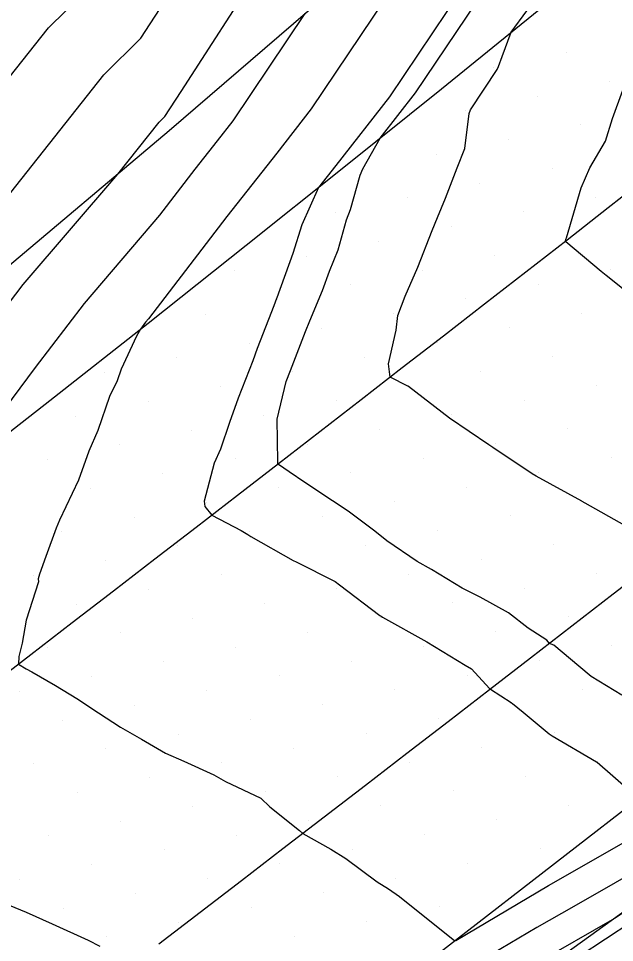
# Model space of a CAD drawing. Extents: x 2354170 to 2357230, y 866100 to 868290.
# Drawn here: x 2355916.29 to 2355944.88, y 866859.57 to 866903.84 of the extents above; entities that cross this region are included whole.
import ezdxf

# ---------------------------------------------------------------- set-up
doc = ezdxf.new("R2010")
doc.units = 0
for name, color, linetype in [('Default', 7, 'Continuous'), ('DTM Contours Minor', 7, 'Continuous'), ('Exist DTM Breakline', 7, 'Continuous'), ('Exist DTM Scan Elevation Point', 7, 'Continuous'), ('Exist Roads EOP', 7, 'Continuous'), ('PH Exist DTM Breakline', 7, 'Continuous')]:
    doc.layers.add(name, color=color, linetype=linetype)

msp = doc.modelspace()

# ---------------------------------------------------------------- linework, layer by layer
at = {"layer": 'Default'}
for points in [[(2355898.037, 866871.233), (2355900.735, 866874.171), (2355902.92, 866876.378), (2355911.371, 866888.241), (2355912.948, 866891.359), (2355913.558, 866892.431), (2355914.576, 866893.828), (2355920.386, 866901.141), (2355922.165, 866902.896), (2355927.152, 866910.569), (2355932.657, 866919.088), (2355940.122, 866929.387), (2355940.596, 866930.014), (2355947.668, 866937.695), (2355939.982, 866933.303), (2355939.092, 866940.01), (2355939.169, 866940.823), (2355939.982, 866942.381), (2355949.543, 866940.449), (2355949.982, 866940.372), (2355955.709, 866950.01)], [(2355899.32, 866875.168), (2355904.541, 866882.497), (2355908.903, 866891.121), (2355910.591, 866894.087), (2355913.405, 866897.95), (2355917.736, 866903.4), (2355921.017, 866906.638), (2355929.198, 866919.226), (2355929.554, 866920.01), (2355929.755, 866920.236), (2355929.982, 866920.543), (2355936.171, 866930.01), (2355937.397, 866932.595), (2355936.413, 866940.01), (2355936.723, 866943.269), (2355939.982, 866949.514)], [(2355899.932, 866864.663), (2355900.257, 866865.454), (2355900.752, 866866.634), (2355900.843, 866866.86), (2355901.624, 866868.615), (2355901.886, 866869.167), (2355902.526, 866870.603), (2355902.948, 866871.462), (2355903.374, 866872.58), (2355903.436, 866874.404), (2355903.414, 866874.445), (2355903.499, 866874.537), (2355906.52, 866877.587), (2355912.01, 866885.294), (2355914.562, 866888.5), (2355915.806, 866890.172), (2355916.513, 866891.1), (2355921.059, 866896.391), (2355923.037, 866898.881), (2355923.313, 866899.154), (2355924.087, 866900.345), (2355935.553, 866918.089), (2355938.809, 866922.581)], [(2355938.022, 866910.947), (2355930.333, 866899.515), (2355928.679, 866897.39), (2355926.285, 866894.357), (2355922.534, 866889.452), (2355922.391, 866889.285), (2355922.138, 866888.954), (2355921.954, 866888.614), (2355921.209, 866887.036), (2355921.02, 866886.484), (2355920.661, 866885.724), (2355920.102, 866884.094), (2355919.663, 866883.113), (2355919.167, 866881.715), (2355918.259, 866879.799), (2355918.106, 866879.419), (2355917.596, 866878.069), (2355917.296, 866877.219), (2355917.23, 866877.001), (2355917.251, 866876.844), (2355916.662, 866875.011), (2355916.466, 866873.918), (2355916.311, 866873.28), (2355916.295, 866872.912), (2355916.661, 866872.678), (2355916.936, 866872.54), (2355918.069, 866871.876), (2355919.084, 866871.256), (2355920.137, 866870.577), (2355921.18, 866869.893), (2355922.199, 866869.314), (2355923.345, 866868.635), (2355924.218, 866868.256), (2355925.661, 866867.604), (2355926.219, 866867.289), (2355927.919, 866866.486), (2355928.348, 866866.066), (2355929.773, 866864.936), (2355929.924, 866864.784), (2355931.272, 866864.041), (2355931.999, 866863.592), (2355933.487, 866862.476), (2355934.031, 866862.133), (2355934.559, 866861.775), (2355936.024, 866860.613), (2355937.203, 866859.659), (2355937.222, 866859.643), (2355937.263, 866859.667), (2355941.711, 866862.302), (2355944.758, 866864.043), (2355950.825, 866867.51)], [(2355940.962, 866910.322), (2355934.082, 866900.092), (2355931.517, 866896.798), (2355930.686, 866895.746), (2355929.878, 866893.951), (2355929.456, 866892.575), (2355928.682, 866890.462), (2355928.662, 866890.421), (2355928.536, 866890.074), (2355927.888, 866888.397), (2355927.745, 866888.03), (2355927.527, 866887.445), (2355926.822, 866885.643), (2355926.409, 866884.487), (2355925.98, 866883.202), (2355925.679, 866882.535), (2355925.204, 866880.718), (2355925.222, 866880.46), (2355925.57, 866880.042), (2355926.964, 866879.304), (2355927.287, 866879.123), (2355927.439, 866879.018), (2355929.46, 866877.878), (2355929.603, 866877.808), (2355931.485, 866876.865), (2355931.688, 866876.713), (2355933.62, 866875.243), (2355933.684, 866875.2), (2355933.752, 866875.158), (2355935.874, 866873.979), (2355937.714, 866872.854), (2355938.017, 866872.687), (2355938.884, 866871.743), (2355938.925, 866871.71), (2355939.926, 866871.066), (2355939.938, 866871.06), (2355939.991, 866871.017), (2355940.501, 866870.597), (2355941.748, 866869.571), (2355941.882, 866869.468), (2355944.009, 866868.227), (2355944.044, 866868.204), (2355945.678, 866866.79)], [(2355945.37, 866879.554), (2355943.466, 866880.626), (2355943.323, 866880.707), (2355943.311, 866880.713), (2355941.123, 866881.912), (2355940.925, 866882.031), (2355939.035, 866883.289), (2355938.846, 866883.412), (2355936.97, 866884.697), (2355934.993, 866886.215), (2355934.982, 866886.223), (2355934.971, 866886.229), (2355934.123, 866886.651), (2355934.035, 866887.288), (2355934.411, 866888.903), (2355934.493, 866889.605), (2355934.84, 866890.54), (2355935.446, 866891.928), (2355936.132, 866893.684), (2355936.38, 866894.307), (2355936.765, 866895.234), (2355937.324, 866896.68), (2355937.702, 866897.611), (2355937.899, 866899.298), (2355937.973, 866899.471), (2355939.247, 866901.404), (2355939.308, 866901.547), (2355939.496, 866902.015), (2355939.92, 866903.18), (2355941.422, 866905.252)], [(2355913.373, 866882.097), (2355917.113, 866887.126), (2355919.452, 866890.192), (2355923.079, 866894.415), (2355924.765, 866896.62), (2355925.841, 866897.983), (2355926.584, 866898.937), (2355930.04, 866904.075)], [(2356005.744, 866904.224), (2355999.293, 866900.344), (2355993.135, 866896.465), (2355982.905, 866889.084), (2355981.943, 866887.756), (2355980.69, 866886.878), (2355958.484, 866870.003), (2355957.944, 866869.62), (2355955.498, 866867.757), (2355954.796, 866867.242), (2355944.876, 866860.717), (2355941.089, 866858.552), (2355940.586, 866858.265), (2355939.852, 866857.83), (2355938.693, 866857.155), (2355936.687, 866855.967), (2355926.064, 866850.141), (2355923.157, 866848.272)], [(2355946.438, 866889.947), (2355944.784, 866891.293), (2355944.484, 866891.524), (2355944.242, 866891.727), (2355942.547, 866893.148), (2355942.522, 866893.168), (2355942.544, 866893.263), (2355942.577, 866893.334), (2355943.283, 866895.736), (2355943.686, 866896.683), (2355944.446, 866897.964), (2355944.781, 866899.053), (2355945.284, 866900.407)], [(2355954.589, 866867.966), (2355942.923, 866861.297), (2355941.149, 866860.283), (2355938.558, 866858.749)], [(2355954.553, 866866.37), (2355940.664, 866857.235), (2355940.355, 866857.055), (2355936.67, 866854.652), (2355924.285, 866847.86), (2355921.761, 866846.237), (2355918.505, 866844.093), (2355914.118, 866841.288), (2355910.983, 866839.274), (2355910.211, 866839.701), (2355910.201, 866839.706), (2355908.206, 866841.091), (2355908.15, 866841.137), (2355908.083, 866841.186), (2355906.096, 866842.563), (2355905.96, 866842.68), (2355904.188, 866844.259), (2355903.559, 866844.665), (2355903.149, 866844.927), (2355902.123, 866845.62), (2355901.73, 866845.803), (2355899.803, 866846.644)], [(2355920.214, 866859.372), (2355919.656, 866859.659), (2355917.924, 866860.441), (2355916.673, 866861.013), (2355915.593, 866861.448)]]:
    msp.add_lwpolyline(points, dxfattribs=at)
at = {"layer": 'DTM Contours Minor'}
for points in [[(2356035.939, 866925.893), (2356030.82, 866922.021), (2356028.97, 866920.68), (2356014.377, 866909.494), (2356013.63, 866908.967), (2355999.293, 866900.344), (2355993.135, 866896.465), (2355982.905, 866889.084), (2355981.943, 866887.756), (2355980.69, 866886.878), (2355958.484, 866870.003), (2355957.944, 866869.62), (2355955.498, 866867.757), (2355954.796, 866867.242), (2355944.876, 866860.717), (2355941.089, 866858.552), (2355940.586, 866858.265), (2355939.852, 866857.83), (2355938.693, 866857.155), (2355936.687, 866855.967), (2355928.295, 866851.365)], [(2355899.932, 866864.663), (2355900.257, 866865.454), (2355900.752, 866866.634), (2355900.843, 866866.86), (2355901.624, 866868.615), (2355901.886, 866869.167), (2355902.526, 866870.603), (2355902.948, 866871.462), (2355903.374, 866872.58), (2355903.436, 866874.404), (2355903.414, 866874.445), (2355903.499, 866874.537), (2355906.52, 866877.587), (2355912.01, 866885.294), (2355914.562, 866888.5), (2355915.806, 866890.172), (2355916.513, 866891.1), (2355921.059, 866896.391), (2355923.037, 866898.881), (2355923.313, 866899.154), (2355924.087, 866900.345), (2355935.553, 866918.089)], [(2355945.222, 866871.422), (2355943.762, 866872.31), (2355943.168, 866872.812), (2355941.965, 866873.81), (2355941.761, 866873.898), (2355941.632, 866874.049), (2355940.734, 866874.622), (2355939.79, 866875.368), (2355938.432, 866876.111), (2355937.568, 866876.539), (2355936.106, 866877.442), (2355935.419, 866877.823), (2355933.956, 866878.808), (2355933.38, 866879.271), (2355932.104, 866880.235), (2355931.352, 866880.737), (2355930.019, 866881.614), (2355929.266, 866882.115), (2355928.766, 866882.47), (2355928.732, 866882.483), (2355928.73, 866882.513), (2355928.737, 866882.603), (2355928.693, 866884.638), (2355929.133, 866886.444), (2355929.332, 866886.98), (2355930.061, 866888.839), (2355930.263, 866889.362), (2355930.878, 866890.809), (2355931.212, 866891.731), (2355931.628, 866892.766), (2355932.029, 866894.188), (2355932.213, 866894.69), (2355932.678, 866896.334), (2355932.8, 866896.635), (2355933.642, 866898.115), (2355935.331, 866900.284), (2355938.769, 866905.396)]]:
    msp.add_lwpolyline(points, dxfattribs=at)
at = {"layer": 'Exist DTM Breakline'}
for points in [[(2355946.543, 866896.302), (2355944.571, 866894.765), (2355942.599, 866893.228), (2355940.624, 866891.695), (2355938.649, 866890.162), (2355936.674, 866888.629), (2355934.699, 866887.097), (2355932.721, 866885.567), (2355930.744, 866884.038), (2355928.766, 866882.509), (2355926.788, 866880.98), (2355924.807, 866879.455), (2355922.825, 866877.931), (2355920.844, 866876.407), (2355918.862, 866874.882), (2355916.879, 866873.36), (2355914.895, 866871.839)], [(2355946.79, 866877.784), (2355944.812, 866876.255), (2355942.834, 866874.726), (2355940.855, 866873.199), (2355938.876, 866871.672), (2355936.896, 866870.145), (2355934.917, 866868.617), (2355932.934, 866867.095), (2355930.951, 866865.572), (2355928.968, 866864.05), (2355926.985, 866862.528), (2355925, 866861.008), (2355923.016, 866859.487)]]:
    msp.add_lwpolyline(points, dxfattribs=at)
at = {"layer": 'Exist DTM Scan Elevation Point'}
for p, q in [((2355942.56, 866902.209), (2355942.56, 866902.209)), ((2355939.096, 866901.503), (2355939.096, 866901.503)), ((2355944.645, 866900.83), (2355944.645, 866900.83)), ((2355941.181, 866900.124), (2355941.181, 866900.124)), ((2355937.716, 866899.418), (2355937.716, 866899.418)), ((2355943.266, 866898.745), (2355943.266, 866898.745)), ((2355939.801, 866898.039), (2355939.801, 866898.039)), ((2355936.337, 866897.333), (2355936.337, 866897.333)), ((2355932.873, 866896.628), (2355932.873, 866896.628)), ((2355941.886, 866896.66), (2355941.886, 866896.66)), ((2355938.422, 866895.954), (2355938.422, 866895.954)), ((2355934.958, 866895.248), (2355934.958, 866895.248)), ((2355943.971, 866895.28), (2355943.971, 866895.28)), ((2355931.493, 866894.543), (2355931.493, 866894.543)), ((2355940.507, 866894.575), (2355940.507, 866894.575)), ((2355937.043, 866893.869), (2355937.043, 866893.869)), ((2355933.578, 866893.163), (2355933.578, 866893.163)), ((2355930.114, 866892.458), (2355930.114, 866892.458)), ((2355939.128, 866892.49), (2355939.128, 866892.49)), ((2355926.649, 866891.752), (2355926.649, 866891.752)), ((2355935.663, 866891.784), (2355935.663, 866891.784)), ((2355944.677, 866891.816), (2355944.677, 866891.816)), ((2355932.199, 866891.079), (2355932.199, 866891.079)), ((2355941.213, 866891.11), (2355941.213, 866891.11)), ((2355928.734, 866890.373), (2355928.734, 866890.373)), ((2355937.748, 866890.405), (2355937.748, 866890.405)), ((2355925.27, 866889.667), (2355925.27, 866889.667)), ((2355934.284, 866889.699), (2355934.284, 866889.699)), ((2355943.298, 866889.731), (2355943.298, 866889.731)), ((2355930.819, 866888.994), (2355930.819, 866888.994)), ((2355939.833, 866889.025), (2355939.833, 866889.025)), ((2355927.355, 866888.288), (2355927.355, 866888.288)), ((2355936.369, 866888.32), (2355936.369, 866888.32)), ((2355923.89, 866887.582), (2355923.89, 866887.582)), ((2355932.904, 866887.614), (2355932.904, 866887.614)), ((2355941.918, 866887.646), (2355941.918, 866887.646)), ((2355920.426, 866886.877), (2355920.426, 866886.877)), ((2355929.44, 866886.909), (2355929.44, 866886.909)), ((2355938.454, 866886.94), (2355938.454, 866886.94)), ((2355925.975, 866886.203), (2355925.975, 866886.203)), ((2355934.989, 866886.235), (2355934.989, 866886.235)), ((2355944.003, 866886.266), (2355944.003, 866886.266)), ((2355922.511, 866885.497), (2355922.511, 866885.497)), ((2355931.525, 866885.529), (2355931.525, 866885.529)), ((2355940.539, 866885.561), (2355940.539, 866885.561)), ((2355919.047, 866884.792), (2355919.047, 866884.792)), ((2355928.06, 866884.824), (2355928.06, 866884.824)), ((2355937.074, 866884.855), (2355937.074, 866884.855)), ((2355924.596, 866884.118), (2355924.596, 866884.118)), ((2355933.61, 866884.15), (2355933.61, 866884.15)), ((2355942.624, 866884.181), (2355942.624, 866884.181)), ((2355921.132, 866883.412), (2355921.132, 866883.412)), ((2355930.145, 866883.444), (2355930.145, 866883.444)), ((2355939.159, 866883.476), (2355939.159, 866883.476)), ((2355917.667, 866882.707), (2355917.667, 866882.707)), ((2355926.681, 866882.739), (2355926.681, 866882.739)), ((2355935.695, 866882.77), (2355935.695, 866882.77)), ((2355944.709, 866882.802), (2355944.709, 866882.802)), ((2355923.217, 866882.033), (2355923.217, 866882.033)), ((2355932.23, 866882.065), (2355932.23, 866882.065)), ((2355941.244, 866882.096), (2355941.244, 866882.096)), ((2355928.766, 866881.359), (2355928.766, 866881.359)), ((2355937.78, 866881.391), (2355937.78, 866881.391)), ((2355919.752, 866881.327), (2355919.752, 866881.327)), ((2355925.302, 866880.654), (2355925.302, 866880.654)), ((2355934.315, 866880.685), (2355934.315, 866880.685)), ((2355943.329, 866880.717), (2355943.329, 866880.717)), ((2355939.865, 866880.011), (2355939.865, 866880.011)), ((2355921.837, 866879.948), (2355921.837, 866879.948)), ((2355930.851, 866879.98), (2355930.851, 866879.98)), ((2355918.373, 866879.242), (2355918.373, 866879.242)), ((2355927.387, 866879.274), (2355927.387, 866879.274)), ((2355936.4, 866879.306), (2355936.4, 866879.306)), ((2355923.922, 866878.569), (2355923.922, 866878.569)), ((2355932.936, 866878.6), (2355932.936, 866878.6)), ((2355941.95, 866878.632), (2355941.95, 866878.632)), ((2355920.458, 866877.863), (2355920.458, 866877.863)), ((2355929.472, 866877.895), (2355929.472, 866877.895)), ((2355938.485, 866877.926), (2355938.485, 866877.926)), ((2355916.993, 866877.157), (2355916.993, 866877.157)), ((2355926.007, 866877.189), (2355926.007, 866877.189)), ((2355935.021, 866877.221), (2355935.021, 866877.221)), ((2355944.035, 866877.253), (2355944.035, 866877.253)), ((2355922.543, 866876.484), (2355922.543, 866876.484)), ((2355931.557, 866876.515), (2355931.557, 866876.515)), ((2355940.57, 866876.547), (2355940.57, 866876.547)), ((2355919.078, 866875.778), (2355919.078, 866875.778)), ((2355928.092, 866875.81), (2355928.092, 866875.81)), ((2355937.106, 866875.841), (2355937.106, 866875.841)), ((2355933.642, 866875.136), (2355933.642, 866875.136)), ((2355942.655, 866875.168), (2355942.655, 866875.168)), ((2355924.628, 866875.104), (2355924.628, 866875.104)), ((2355921.163, 866874.399), (2355921.163, 866874.399)), ((2355930.177, 866874.43), (2355930.177, 866874.43)), ((2355939.191, 866874.462), (2355939.191, 866874.462)), ((2355917.699, 866873.693), (2355917.699, 866873.693)), ((2355926.713, 866873.725), (2355926.713, 866873.725)), ((2355935.727, 866873.756), (2355935.727, 866873.756)), ((2355944.74, 866873.788), (2355944.74, 866873.788)), ((2355923.248, 866873.019), (2355923.248, 866873.019)), ((2355932.262, 866873.051), (2355932.262, 866873.051)), ((2355941.276, 866873.083), (2355941.276, 866873.083)), ((2355919.784, 866872.314), (2355919.784, 866872.314)), ((2355928.798, 866872.345), (2355928.798, 866872.345)), ((2355937.812, 866872.377), (2355937.812, 866872.377)), ((2355916.319, 866871.608), (2355916.319, 866871.608)), ((2355925.333, 866871.64), (2355925.333, 866871.64)), ((2355934.347, 866871.671), (2355934.347, 866871.671)), ((2355943.361, 866871.703), (2355943.361, 866871.703)), ((2355921.869, 866870.934), (2355921.869, 866870.934)), ((2355930.883, 866870.966), (2355930.883, 866870.966)), ((2355939.897, 866870.998), (2355939.897, 866870.998)), ((2355936.432, 866870.292), (2355936.432, 866870.292)), ((2355918.404, 866870.229), (2355918.404, 866870.229)), ((2355927.418, 866870.26), (2355927.418, 866870.26)), ((2355923.954, 866869.555), (2355923.954, 866869.555)), ((2355932.968, 866869.586), (2355932.968, 866869.586)), ((2355941.981, 866869.618), (2355941.981, 866869.618)), ((2355920.489, 866868.849), (2355920.489, 866868.849)), ((2355929.503, 866868.881), (2355929.503, 866868.881)), ((2355938.517, 866868.913), (2355938.517, 866868.913)), ((2355917.025, 866868.144), (2355917.025, 866868.144)), ((2355926.039, 866868.175), (2355926.039, 866868.175)), ((2355935.053, 866868.207), (2355935.053, 866868.207)), ((2355944.066, 866868.239), (2355944.066, 866868.239)), ((2355922.574, 866867.47), (2355922.574, 866867.47)), ((2355931.588, 866867.501), (2355931.588, 866867.501)), ((2355940.602, 866867.533), (2355940.602, 866867.533)), ((2355919.11, 866866.764), (2355919.11, 866866.764)), ((2355928.124, 866866.796), (2355928.124, 866866.796)), ((2355937.138, 866866.828), (2355937.138, 866866.828)), ((2355924.659, 866866.09), (2355924.659, 866866.09)), ((2355933.673, 866866.122), (2355933.673, 866866.122)), ((2355942.687, 866866.154), (2355942.687, 866866.154)), ((2355930.209, 866865.416), (2355930.209, 866865.416)), ((2355939.223, 866865.448), (2355939.223, 866865.448)), ((2355921.195, 866865.385), (2355921.195, 866865.385)), ((2355917.731, 866864.679), (2355917.731, 866864.679)), ((2355926.744, 866864.711), (2355926.744, 866864.711)), ((2355935.758, 866864.743), (2355935.758, 866864.743)), ((2355941.308, 866864.069), (2355941.308, 866864.069)), ((2355923.28, 866864.005), (2355923.28, 866864.005)), ((2355932.294, 866864.037), (2355932.294, 866864.037)), ((2355919.816, 866863.3), (2355919.816, 866863.3)), ((2355928.829, 866863.331), (2355928.829, 866863.331)), ((2355937.843, 866863.363), (2355937.843, 866863.363)), ((2355916.351, 866862.594), (2355916.351, 866862.594)), ((2355925.365, 866862.626), (2355925.365, 866862.626)), ((2355934.379, 866862.658), (2355934.379, 866862.658)), ((2355921.901, 866861.92), (2355921.901, 866861.92)), ((2355930.914, 866861.952), (2355930.914, 866861.952)), ((2355918.436, 866861.215), (2355918.436, 866861.215)), ((2355927.45, 866861.246), (2355927.45, 866861.246)), ((2355936.464, 866861.278), (2355936.464, 866861.278)), ((2355923.986, 866860.541), (2355923.986, 866860.541)), ((2355932.999, 866860.573), (2355932.999, 866860.573)), ((2355920.521, 866859.835), (2355920.521, 866859.835)), ((2355929.535, 866859.867), (2355929.535, 866859.867))]:
    msp.add_line(p, q, dxfattribs=at)
at = {"layer": 'Exist Roads EOP'}
for points in [[(2355898.766, 866870.914), (2355903.544, 866874.543), (2355908.31, 866878.188), (2355913.06, 866881.853), (2355917.794, 866885.539), (2355922.512, 866889.247), (2355927.214, 866892.974), (2355931.903, 866896.717), (2355936.579, 866900.476), (2355941.243, 866904.252), (2355945.892, 866908.044), (2355950.526, 866911.856), (2355955.142, 866915.689), (2355959.738, 866919.546), (2355964.308, 866923.434), (2355968.828, 866927.379), (2355973.167, 866931.522), (2355977.207, 866935.956), (2355981.136, 866940.492), (2355985.03, 866945.056), (2355988.908, 866949.634)], [(2355998.811, 866907.571), (2355994.128, 866903.82), (2355989.473, 866900.034), (2355984.802, 866896.269), (2355980.078, 866892.57), (2355975.315, 866888.922), (2355970.536, 866885.293), (2355965.761, 866881.66), (2355960.997, 866878.013), (2355956.242, 866874.354), (2355951.492, 866870.688), (2355946.746, 866867.017), (2355942.002, 866863.344), (2355937.257, 866859.671), (2355932.512, 866855.998), (2355927.767, 866852.326), (2355923.024, 866848.652), (2355918.285, 866844.972), (2355913.553, 866841.283), (2355908.826, 866837.588), (2355904.101, 866833.891), (2355899.371, 866830.198)]]:
    msp.add_lwpolyline(points, dxfattribs=at)
at = {"layer": 'PH Exist DTM Breakline'}
for points in [[(2355933.24, 867062.395), (2355946.519, 867053.414), (2355958.329, 867046.113), (2355975.452, 867031.582), (2355987.118, 867020.494), (2355997.691, 867004.497), (2355998.919, 866994.114), (2355994.317, 866978.647), (2355992.172, 866973.01), (2355982.621, 866959.958), (2355970.618, 866944.617), (2355958.444, 866930.14), (2355943.24, 866915.439), (2355923.524, 866898.466), (2355915.238, 866891.493), (2355893.502, 866873.214)], [(2356039.952, 866933.48), (2356021.008, 866919.065), (2355998.312, 866902.306), (2355980.774, 866888.883), (2355955.013, 866868.017), (2355940.364, 866857.468), (2355919.194, 866841.331), (2355900.865, 866827.23), (2355874.786, 866806.913), (2355854.45, 866791.065), (2355833.22, 866775.931), (2355812.495, 866759.639), (2355789.581, 866742.905), (2355764.464, 866722.869), (2355746.918, 866706.979)]]:
    msp.add_lwpolyline(points, dxfattribs=at)

doc.saveas('drawing.dxf')
